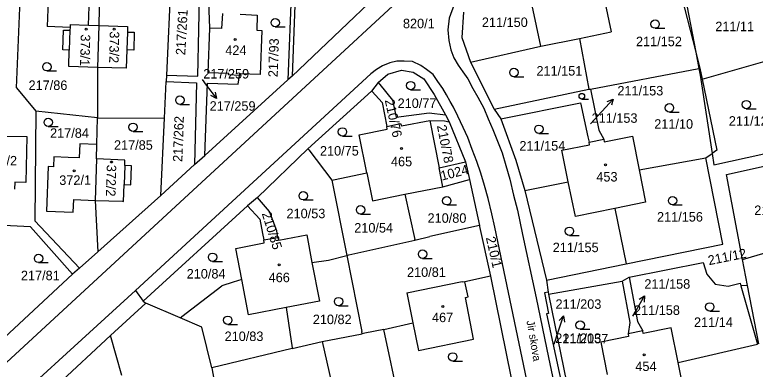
# Model space of a CAD drawing. Extents: x -735249 to -729401, y -1124843 to -1121828.
# Drawn here: x -733320.2 to -733187.6, y -1123369.5 to -1123306 of the extents above; entities that cross this region are included whole.
import ezdxf

# ---------------------------------------------------------------- set-up
doc = ezdxf.new("R2010")
doc.units = 0
for name, color, linetype in [('Vrstva 1', 7, 'Continuous'), ('Vrstva 15', 7, 'Continuous'), ('Vrstva 16', 7, 'Continuous'), ('Vrstva 18', 7, 'Continuous'), ('Vrstva 19', 7, 'Continuous'), ('Vrstva 25', 7, 'Continuous'), ('Vrstva 4', 7, 'Continuous')]:
    doc.layers.add(name, color=color, linetype=linetype)

msp = doc.modelspace()

# ---------------------------------------------------------------- linework, layer by layer
at = {"layer": 'Vrstva 1'}
for points in [[(-733176.48, -1123234.11), (-733421.95, -1123460.73)], [(-733246.96, -1123294.45), (-733270.56, -1123316.95)], [(-733319.92, -1123319.08), (-733318.98, -1123296.05)], [(-733304.92, -1123295.8), (-733305.16, -1123307.9)], [(-733292.24, -1123299.78), (-733293.05, -1123316.76)], [(-733287.46, -1123316.94), (-733287.08, -1123300.19)], [(-733285.28, -1123308.37), (-733285.56, -1123300.43)], [(-733226.02, -1123311.59), (-733228.49, -1123299.79)], [(-733314.2, -1123301.83), (-733314.43, -1123308.08)], [(-733269.95, -1123301.03), (-733270.56, -1123316.95)], [(-733200.47, -1123301.15), (-733198.27, -1123312.64)], [(-733307, -1123307.86), (-733306.82, -1123302.77)], [(-733241.55, -1123304.11), (-733242.41, -1123306.6)], [(-733214.46, -1123303.98), (-733213.4, -1123309.02)], [(-733283, -1123305.74), (-733283.19, -1123308.43)], [(-733279.86, -1123305.89), (-733276.83, -1123306.04)], [(-733276.83, -1123306.04), (-733276.89, -1123308.7)], [(-733239.88, -1123305.53), (-733240.16, -1123310.03)], [(-733242.41, -1123306.6), (-733242.65, -1123308.65)], [(-733310.31, -1123308.23), (-733314.43, -1123308.08)], [(-733311.64, -1123312.25), (-733311.52, -1123308.7)], [(-733311.52, -1123308.7), (-733310.33, -1123308.74)], [(-733310.31, -1123308.23), (-733310.33, -1123308.74)], [(-733307, -1123307.86), (-733305.16, -1123307.9)], [(-733305.16, -1123307.9), (-733305.41, -1123315.41)], [(-733305.16, -1123307.9), (-733300.02, -1123308.06)], [(-733300.02, -1123308.06), (-733300.05, -1123309.07)], [(-733285.61, -1123316.37), (-733285.28, -1123308.37)], [(-733283.19, -1123308.43), (-733285.28, -1123308.37)], [(-733276.89, -1123308.7), (-733275.98, -1123308.77)], [(-733275.98, -1123308.77), (-733276.29, -1123316.68)], [(-733242.65, -1123308.65), (-733242.47, -1123310.58)], [(-733300.05, -1123309.07), (-733298.81, -1123309.11)], [(-733298.81, -1123309.11), (-733298.91, -1123312.29)], [(-733240.16, -1123310.03), (-733238.59, -1123314.49)], [(-733219.09, -1123310.21), (-733213.4, -1123309.02)], [(-733242.47, -1123310.58), (-733242.1, -1123312.26)], [(-733226.02, -1123311.59), (-733219.09, -1123310.21)], [(-733219.09, -1123310.21), (-733217.39, -1123319.27)], [(-733310.45, -1123312.3), (-733311.64, -1123312.25)], [(-733310.56, -1123315.25), (-733310.45, -1123312.3)], [(-733300.15, -1123312.25), (-733300.25, -1123315.56)], [(-733298.91, -1123312.29), (-733300.15, -1123312.25)], [(-733242.1, -1123312.26), (-733241.58, -1123313.71)], [(-733238.59, -1123314.49), (-733226.02, -1123311.59)], [(-733198.27, -1123312.64), (-733197.71, -1123315.59)], [(-733241.58, -1123313.71), (-733240.8, -1123314.99)], [(-733197.13, -1123317.5), (-733184.96, -1123314.05)], [(-733305.41, -1123315.41), (-733310.56, -1123315.25)], [(-733305.41, -1123315.41), (-733305.4, -1123324.43)], [(-733300.25, -1123315.56), (-733305.41, -1123315.41)], [(-733254.36, -1123315.09), (-733255.46, -1123315.78)], [(-733253.07, -1123314.57), (-733254.36, -1123315.09)], [(-733251.77, -1123314.3), (-733253.07, -1123314.57)], [(-733250.49, -1123314.3), (-733251.77, -1123314.3)], [(-733248.99, -1123314.35), (-733250.49, -1123314.3)], [(-733247.51, -1123315.04), (-733248.99, -1123314.35)], [(-733246.45, -1123315.77), (-733247.51, -1123315.04)], [(-733240.8, -1123314.99), (-733239.95, -1123316.19)], [(-733238.59, -1123314.49), (-733234.37, -1123322.85)], [(-733298.58, -1123355.36), (-733256.42, -1123316.58)], [(-733281.9, -1123316.51), (-733285.61, -1123316.37)], [(-733281.93, -1123316.73), (-733281.9, -1123316.51)], [(-733279.99, -1123316.87), (-733281.93, -1123316.73)], [(-733276.29, -1123316.68), (-733280, -1123316.56)], [(-733280, -1123316.56), (-733279.99, -1123316.87)], [(-733255.46, -1123315.78), (-733256.42, -1123316.58)], [(-733255.14, -1123318.08), (-733253.38, -1123316.63)], [(-733253.38, -1123316.63), (-733250.97, -1123315.87)], [(-733250.97, -1123315.87), (-733248.87, -1123316.24)], [(-733248.87, -1123316.24), (-733246.98, -1123317.44)], [(-733245.26, -1123316.67), (-733246.45, -1123315.77)], [(-733244.43, -1123317.91), (-733245.26, -1123316.67)], [(-733239.95, -1123316.19), (-733239.09, -1123317.45)], [(-733217.09, -1123319.31), (-733197.71, -1123315.59)], [(-733197.71, -1123315.59), (-733197.54, -1123316.48)], [(-733197.54, -1123316.48), (-733197.37, -1123317.57)], [(-733293.42, -1123324.47), (-733293.11, -1123317.93)], [(-733293.05, -1123316.76), (-733293.11, -1123317.93)], [(-733293.11, -1123317.93), (-733287.67, -1123318.17)], [(-733293.05, -1123316.76), (-733287.46, -1123316.94)], [(-733286.2, -1123331.17), (-733271.29, -1123317.62)], [(-733280.22, -1123318.38), (-733279.99, -1123316.87)], [(-733270.56, -1123316.95), (-733271.29, -1123317.62)], [(-733255.14, -1123318.08), (-733256.33, -1123319.63)], [(-733255.14, -1123318.08), (-733254.84, -1123318.46)], [(-733246.98, -1123317.44), (-733245.08, -1123320.23)], [(-733243.56, -1123319.18), (-733244.43, -1123317.91)], [(-733239.09, -1123317.45), (-733238.16, -1123319.15)], [(-733197.37, -1123317.57), (-733197.13, -1123317.5)], [(-733197.37, -1123317.57), (-733195.32, -1123330.82)], [(-733319.92, -1123319.08), (-733316.43, -1123323.25)], [(-733287.67, -1123318.17), (-733288.01, -1123332.81)], [(-733286.2, -1123331.17), (-733285.68, -1123318.23)], [(-733285.68, -1123318.23), (-733280.22, -1123318.38)], [(-733254.84, -1123318.46), (-733252.57, -1123321.26)], [(-733242.87, -1123320.33), (-733243.56, -1123319.18)], [(-733238.16, -1123319.15), (-733237.28, -1123320.75)], [(-733234.37, -1123322.85), (-733217.39, -1123319.27)], [(-733217.39, -1123319.27), (-733217.09, -1123319.31)], [(-733217.09, -1123319.31), (-733215.64, -1123326.64)], [(-733256.33, -1123319.63), (-733267.71, -1123329.97)], [(-733256.33, -1123319.63), (-733256.23, -1123319.74)], [(-733256.23, -1123319.74), (-733254.39, -1123321.71)], [(-733245.08, -1123320.23), (-733243.06, -1123323.88)], [(-733242.24, -1123321.52), (-733242.87, -1123320.33)], [(-733254.39, -1123321.71), (-733253.58, -1123325.99)], [(-733252.57, -1123321.26), (-733251.9, -1123324.29)], [(-733241.67, -1123322.54), (-733242.24, -1123321.52)], [(-733237.28, -1123320.75), (-733236.23, -1123322.7)], [(-733233.16, -1123324.62), (-733218.9, -1123321.75)], [(-733218.9, -1123321.75), (-733217.6, -1123327.84)], [(-733316.43, -1123323.25), (-733316.61, -1123342.9)], [(-733305.4, -1123324.43), (-733316.43, -1123323.25)], [(-733240.85, -1123324.13), (-733241.67, -1123322.54)], [(-733236.23, -1123322.7), (-733235.43, -1123324.62)], [(-733234.37, -1123322.85), (-733233.16, -1123324.62)], [(-733305.52, -1123329.21), (-733305.4, -1123324.43)], [(-733305.4, -1123324.43), (-733293.42, -1123324.47)], [(-733294.07, -1123338.32), (-733293.42, -1123324.47)], [(-733251.9, -1123324.29), (-733246.03, -1123323.53)], [(-733246.03, -1123323.53), (-733243.06, -1123323.88)], [(-733243.06, -1123323.88), (-733242.44, -1123325.14)], [(-733239.93, -1123326.14), (-733240.85, -1123324.13)], [(-733235.43, -1123324.62), (-733234.6, -1123326.51)], [(-733233.16, -1123324.62), (-733230.48, -1123332.04)], [(-733253.58, -1123325.99), (-733251.15, -1123325.47)], [(-733253.55, -1123326.44), (-733253.58, -1123325.99)], [(-733251.15, -1123325.47), (-733250.94, -1123325.89)], [(-733250.94, -1123325.89), (-733245.91, -1123324.89)], [(-733245.91, -1123324.89), (-733244.21, -1123333.4)], [(-733245.91, -1123324.89), (-733243.28, -1123324.95)], [(-733243.28, -1123324.95), (-733242.44, -1123325.14)], [(-733242.44, -1123325.14), (-733239.49, -1123332.3)], [(-733258.56, -1123327.45), (-733253.55, -1123326.44)], [(-733239.08, -1123327.98), (-733239.93, -1123326.14)], [(-733234.6, -1123326.51), (-733233.79, -1123328.59)], [(-733215.64, -1123326.64), (-733214.72, -1123328.26)], [(-733326.7, -1123327.63), (-733318.03, -1123327.8)], [(-733318.03, -1123327.8), (-733318.25, -1123336.03)], [(-733257.17, -1123334.26), (-733258.56, -1123327.45)], [(-733238.28, -1123330.1), (-733239.08, -1123327.98)], [(-733233.79, -1123328.59), (-733232.94, -1123330.68)], [(-733217.6, -1123327.84), (-733217.33, -1123328.79)], [(-733217.33, -1123328.79), (-733214.72, -1123328.26)], [(-733214.72, -1123328.26), (-733214.63, -1123328.71)], [(-733214.63, -1123328.71), (-733209.61, -1123327.69)], [(-733209.61, -1123327.69), (-733208.41, -1123333.76)], [(-733195.01, -1123332.86), (-733171.69, -1123327.69)], [(-733308.57, -1123329.07), (-733308.69, -1123331.6)], [(-733305.52, -1123329.21), (-733308.57, -1123329.07)], [(-733305.59, -1123331.75), (-733305.52, -1123329.21)], [(-733276.77, -1123338.73), (-733267.71, -1123329.97)], [(-733267.71, -1123329.97), (-733267.55, -1123330.17)], [(-733222.24, -1123330.25), (-733217.26, -1123329.24)], [(-733217.26, -1123329.24), (-733217.33, -1123328.79)], [(-733192.77, -1123334.57), (-733171.74, -1123329.94)], [(-733288.01, -1123332.81), (-733286.2, -1123331.17)], [(-733267.55, -1123330.17), (-733263.43, -1123335.59)], [(-733237.47, -1123332.25), (-733238.28, -1123330.1)], [(-733232.94, -1123330.68), (-733232.28, -1123332.95)], [(-733221.09, -1123335.88), (-733222.24, -1123330.25)], [(-733196.45, -1123331.62), (-733195.32, -1123330.82)], [(-733195.32, -1123330.82), (-733195.01, -1123332.86)], [(-733313.21, -1123331.42), (-733313.27, -1123333.2)], [(-733310.68, -1123331.51), (-733313.21, -1123331.42)], [(-733308.69, -1123331.6), (-733310.68, -1123331.51)], [(-733305.59, -1123331.75), (-733305.85, -1123339.21)], [(-733300.5, -1123331.99), (-733305.59, -1123331.75)], [(-733300.53, -1123332.98), (-733300.5, -1123331.99)], [(-733244.21, -1123333.4), (-733239.49, -1123332.3)], [(-733239.49, -1123332.3), (-733238.78, -1123335.47)], [(-733236.74, -1123334.35), (-733237.47, -1123332.25)], [(-733230.48, -1123332.04), (-733228.89, -1123337.43)], [(-733208.41, -1123333.76), (-733196.45, -1123331.62)], [(-733193.42, -1123347.05), (-733196.45, -1123331.62)], [(-733314.22, -1123333.16), (-733314.51, -1123341.16)], [(-733313.27, -1123333.2), (-733314.22, -1123333.16)], [(-733299.31, -1123333.02), (-733300.53, -1123332.98)], [(-733299.42, -1123336.42), (-733299.31, -1123333.02)], [(-733294.07, -1123338.32), (-733288.01, -1123332.81)], [(-733243.53, -1123336.77), (-733244.21, -1123333.4)], [(-733232.28, -1123332.95), (-733231.58, -1123335.43)], [(-733208.41, -1123333.76), (-733207.26, -1123339.55)], [(-733263.15, -1123335.53), (-733257.17, -1123334.26)], [(-733257.17, -1123334.26), (-733256.15, -1123339.28)], [(-733236.11, -1123336.53), (-733236.74, -1123334.35)], [(-733189.88, -1123349.78), (-733192.77, -1123334.57)], [(-733320.21, -1123335.98), (-733320.24, -1123337.21)], [(-733318.25, -1123336.03), (-733320.21, -1123335.98)], [(-733300.74, -1123339.39), (-733300.64, -1123336.38)], [(-733300.64, -1123336.38), (-733299.42, -1123336.42)], [(-733263.43, -1123335.59), (-733263.15, -1123335.53)], [(-733263.43, -1123335.59), (-733260.73, -1123349.08)], [(-733243.53, -1123336.77), (-733238.78, -1123335.47)], [(-733238.78, -1123335.47), (-733237, -1123343.72)], [(-733235.46, -1123338.88), (-733236.11, -1123336.53)], [(-733231.58, -1123335.43), (-733230.89, -1123338.28)], [(-733228.89, -1123337.43), (-733221.09, -1123335.88)], [(-733219.8, -1123342.12), (-733221.09, -1123335.88)], [(-733250.34, -1123338.13), (-733243.53, -1123336.77)], [(-733228.89, -1123337.43), (-733224.97, -1123353.48)], [(-733309.75, -1123341.33), (-733309.67, -1123339.07)], [(-733309.67, -1123339.07), (-733305.85, -1123339.21)], [(-733305.85, -1123339.21), (-733305.35, -1123348.42)], [(-733305.85, -1123339.21), (-733300.94, -1123339.38)], [(-733305.35, -1123348.42), (-733294.07, -1123338.32)], [(-733276.77, -1123338.73), (-733278.52, -1123340.22)], [(-733274.6, -1123341.18), (-733276.77, -1123338.73)], [(-733256.15, -1123339.28), (-733250.34, -1123338.13)], [(-733250.34, -1123338.13), (-733248.57, -1123346.23)], [(-733234.78, -1123341.6), (-733235.46, -1123338.88)], [(-733230.89, -1123338.28), (-733230.17, -1123340.99)], [(-733300.94, -1123339.38), (-733300.74, -1123339.39)], [(-733297.22, -1123357.25), (-733278.52, -1123340.22)], [(-733276.35, -1123342.57), (-733278.52, -1123340.22)], [(-733207.26, -1123339.55), (-733212.72, -1123340.66)], [(-733314.51, -1123341.16), (-733309.75, -1123341.33)], [(-733273.3, -1123344.66), (-733274.6, -1123341.18)], [(-733234.22, -1123344.02), (-733234.78, -1123341.6)], [(-733230.17, -1123340.99), (-733229.26, -1123345.3)], [(-733212.72, -1123340.66), (-733219.8, -1123342.12)], [(-733212.72, -1123340.66), (-733210.72, -1123350.59)], [(-733316.61, -1123342.9), (-733308.65, -1123351.38)], [(-733276.35, -1123342.57), (-733275.84, -1123345.16)], [(-733317.41, -1123343.95), (-733327.06, -1123343.49)], [(-733309.87, -1123352.42), (-733317.41, -1123343.95)], [(-733237, -1123343.72), (-733245.87, -1123345.68)], [(-733237, -1123343.72), (-733236.96, -1123343.87)], [(-733236.96, -1123343.87), (-733235.04, -1123352.8)], [(-733223.61, -1123394.81), (-733234.22, -1123344.02)], [(-733275.84, -1123345.16), (-733275.61, -1123346.29)], [(-733275.61, -1123346.29), (-733273.12, -1123345.86)], [(-733273.12, -1123345.86), (-733273.3, -1123344.66)], [(-733273.12, -1123345.86), (-733272.94, -1123346.34)], [(-733272.94, -1123346.34), (-733267.94, -1123345.38)], [(-733267.94, -1123345.38), (-733266.99, -1123350.33)], [(-733248.55, -1123346.33), (-733245.87, -1123345.68)], [(-733229.26, -1123345.3), (-733226.85, -1123356.66)], [(-733280.61, -1123347.82), (-733275.57, -1123346.85)], [(-733275.57, -1123346.85), (-733275.61, -1123346.29)], [(-733260.38, -1123349), (-733248.55, -1123346.33)], [(-733248.55, -1123346.33), (-733248.57, -1123346.23)], [(-733210.72, -1123350.59), (-733193.42, -1123347.05)], [(-733189.88, -1123349.78), (-733178.39, -1123346.41)], [(-733308.65, -1123351.38), (-733305.35, -1123348.42)], [(-733279.54, -1123353.39), (-733280.61, -1123347.82)], [(-733264.02, -1123349.94), (-733260.73, -1123349.08)], [(-733260.73, -1123349.08), (-733260.38, -1123349)], [(-733260.73, -1123349.08), (-733258.07, -1123362.72)], [(-733188.98, -1123354.49), (-733189.88, -1123349.78)], [(-733266.99, -1123350.33), (-733264.02, -1123349.94)], [(-733266.99, -1123350.33), (-733265.66, -1123357.26)], [(-733224.97, -1123353.48), (-733210.72, -1123350.59)], [(-733210.18, -1123352.96), (-733196.93, -1123350.32)], [(-733196.93, -1123350.32), (-733196.3, -1123352.45)], [(-733309.87, -1123352.42), (-733328.23, -1123369.43)], [(-733308.65, -1123351.38), (-733309.87, -1123352.42)], [(-733196.3, -1123352.45), (-733194.78, -1123354.23)], [(-733281.09, -1123353.86), (-733283.13, -1123354.5)], [(-733279.54, -1123353.39), (-733281.09, -1123353.86)], [(-733278.34, -1123359.7), (-733279.54, -1123353.39)], [(-733249.99, -1123355.78), (-733240.11, -1123353.77)], [(-733240.08, -1123353.89), (-733240.11, -1123353.77)], [(-733239.59, -1123353.79), (-733240.08, -1123353.89)], [(-733235.04, -1123352.8), (-733239.59, -1123353.79)], [(-733239.03, -1123356.5), (-733239.59, -1123353.79)], [(-733235.04, -1123352.8), (-733231.34, -1123371.07)], [(-733224.97, -1123353.48), (-733224.67, -1123355.64)], [(-733224.62, -1123356), (-733211.43, -1123353.66)], [(-733211.43, -1123353.66), (-733210.18, -1123352.96)], [(-733211.43, -1123353.66), (-733210.05, -1123361.12)], [(-733210.18, -1123352.96), (-733208.68, -1123360.89)], [(-733290.28, -1123360.02), (-733283.13, -1123354.5)], [(-733194.78, -1123354.23), (-733192.47, -1123354.6)], [(-733192.47, -1123354.6), (-733190.3, -1123354.06)], [(-733190.3, -1123354.06), (-733190.17, -1123354.53)], [(-733188.98, -1123354.49), (-733190.17, -1123354.53)], [(-733186.98, -1123364.9), (-733188.98, -1123354.49)], [(-733328.19, -1123382.35), (-733298.58, -1123355.36)], [(-733298.58, -1123355.36), (-733297.22, -1123357.25)], [(-733249.99, -1123355.78), (-733248.9, -1123361.16)], [(-733239.51, -1123356.6), (-733239.03, -1123356.5)], [(-733224.67, -1123355.64), (-733225.33, -1123355.76)], [(-733225.33, -1123355.76), (-733224.64, -1123359.46)], [(-733224.67, -1123355.64), (-733224.62, -1123356)], [(-733224.62, -1123356), (-733221.34, -1123372.07)], [(-733303.07, -1123363.44), (-733296.76, -1123357.65)], [(-733297.22, -1123357.25), (-733296.76, -1123357.65)], [(-733290.61, -1123360.28), (-733296.76, -1123357.65)], [(-733265.66, -1123357.26), (-733271.6, -1123358.4)], [(-733238.04, -1123364.08), (-733239.51, -1123356.6)], [(-733226.85, -1123356.66), (-733224.62, -1123367.34)], [(-733271.6, -1123358.4), (-733278.34, -1123359.7)], [(-733271.6, -1123358.4), (-733270.55, -1123365.61)], [(-733290.61, -1123360.28), (-733290.28, -1123360.02)], [(-733286.72, -1123361.94), (-733290.61, -1123360.28)], [(-733224.64, -1123359.46), (-733224.96, -1123359.52)], [(-733224.96, -1123359.52), (-733222.24, -1123372.28)], [(-733254.13, -1123362.32), (-733248.9, -1123361.16)], [(-733248.9, -1123361.16), (-733247.9, -1123366.08)], [(-733210.05, -1123361.12), (-733210.34, -1123363.13)], [(-733208.68, -1123360.89), (-733207.74, -1123362.6)], [(-733284.95, -1123369.19), (-733286.72, -1123361.94)], [(-733265.15, -1123364.48), (-733257.99, -1123363.11)], [(-733257.99, -1123363.11), (-733258.07, -1123362.72)], [(-733257.55, -1123363.02), (-733257.99, -1123363.11)], [(-733254.13, -1123362.32), (-733257.55, -1123363.02)], [(-733251.33, -1123375.49), (-733254.13, -1123362.32)], [(-733207.74, -1123362.6), (-733210.34, -1123363.13)], [(-733210.34, -1123363.13), (-733210.3, -1123363.57)], [(-733207.65, -1123363.04), (-733207.74, -1123362.6)], [(-733202.64, -1123362.02), (-733207.65, -1123363.04)], [(-733201.41, -1123368.23), (-733202.64, -1123362.02)], [(-733312.57, -1123372.27), (-733303.07, -1123363.44)], [(-733301.07, -1123370.61), (-733303.07, -1123363.44)], [(-733270.52, -1123365.76), (-733265.15, -1123364.48)], [(-733265.15, -1123364.48), (-733263.49, -1123371.88)], [(-733247.9, -1123366.08), (-733238.04, -1123364.08)], [(-733210.3, -1123363.57), (-733215.26, -1123364.59)], [(-733270.52, -1123365.76), (-733284.95, -1123369.19)], [(-733270.55, -1123365.61), (-733270.52, -1123365.76)], [(-733215.26, -1123364.59), (-733214.11, -1123370.42)], [(-733201.41, -1123368.23), (-733187.2, -1123364.95)], [(-733224.62, -1123367.34), (-733220.18, -1123388.69)], [(-733200.3, -1123373.87), (-733201.41, -1123368.23)], [(-733284.95, -1123369.19), (-733282.33, -1123383.58)]]:
    msp.add_lwpolyline(points, dxfattribs=at)
at = {"layer": 'Vrstva 16'}
for points in [[(-733286.66, -1123317.59), (-733285.92, -1123318.56)], [(-733217.11, -1123325.52), (-733215.09, -1123323.32)], [(-733209.51, -1123359.93), (-733208.94, -1123358.92)], [(-733223.62, -1123364.95), (-733222.89, -1123362.76)]]:
    msp.add_lwpolyline(points, dxfattribs=at)
at = {"layer": 'Vrstva 25'}
for points in [[(-733273.57, -1123308.14), (-733271.82, -1123308.14)], [(-733205.53, -1123308.39), (-733203.78, -1123308.39)], [(-733314.47, -1123316.03), (-733312.72, -1123316.03)], [(-733230.82, -1123317.06), (-733229.07, -1123317.06)], [(-733285.92, -1123318.56), (-733284.103, -1123320.946)], [(-733284.311, -1123319.847), (-733284.103, -1123320.946), (-733285.106, -1123320.453)], [(-733249.32, -1123319.41), (-733247.57, -1123319.41)], [(-733290.65, -1123322.02), (-733288.9, -1123322.02)], [(-733218.66, -1123321.06), (-733217.487, -1123321.06)], [(-733215.09, -1123323.32), (-733213.06, -1123321.112)], [(-733214.105, -1123321.51), (-733213.06, -1123321.112), (-733213.369, -1123322.187)], [(-733189.2, -1123322.8), (-733187.45, -1123322.8)], [(-733202.98, -1123323.39), (-733201.23, -1123323.39)], [(-733314.22, -1123325.99), (-733312.47, -1123325.99)], [(-733299.04, -1123326.86), (-733297.29, -1123326.86)], [(-733226.35, -1123327.22), (-733224.6, -1123327.22)], [(-733261.53, -1123327.7), (-733259.78, -1123327.7)], [(-733268.55, -1123339.13), (-733266.8, -1123339.13)], [(-733242.85, -1123340.03), (-733241.1, -1123340.03)], [(-733202.41, -1123340.02), (-733200.66, -1123340.02)], [(-733258.28, -1123341.66), (-733256.53, -1123341.66)], [(-733220.88, -1123345.49), (-733219.13, -1123345.49)], [(-733247.19, -1123349.6), (-733245.44, -1123349.6)], [(-733315.96, -1123350.36), (-733314.21, -1123350.36)], [(-733284.79, -1123350.15), (-733283.04, -1123350.15)], [(-733208.94, -1123358.92), (-733207.459, -1123356.312)], [(-733208.387, -1123356.935), (-733207.459, -1123356.312), (-733207.518, -1123357.428)], [(-733262.23, -1123358.09), (-733260.48, -1123358.09)], [(-733195.74, -1123359.05), (-733193.99, -1123359.05)], [(-733222.89, -1123362.76), (-733221.934, -1123359.917)], [(-733222.726, -1123360.705), (-733221.934, -1123359.917), (-733221.779, -1123361.024)], [(-733282.08, -1123361.43), (-733280.33, -1123361.43)], [(-733218.96, -1123362.3), (-733217.21, -1123362.3)], [(-733241.78, -1123368), (-733240.03, -1123368)]]:
    msp.add_lwpolyline(points, dxfattribs=at)
for centre, radius in [((-733273.57, -1123307.39), 0.75), ((-733205.53, -1123307.64), 0.75), ((-733307.45, -1123308.57), 0.175), ((-733302.4, -1123308.55), 0.175), ((-733280.73, -1123310.38), 0.175), ((-733314.47, -1123315.28), 0.75), ((-733230.82, -1123316.31), 0.75), ((-733249.32, -1123318.66), 0.75), ((-733290.65, -1123321.27), 0.75), ((-733218.66, -1123320.558), 0.503), ((-733202.98, -1123322.64), 0.75), ((-733189.2, -1123322.05), 0.75), ((-733314.22, -1123325.24), 0.75), ((-733299.04, -1123326.11), 0.75), ((-733226.35, -1123326.47), 0.75), ((-733261.53, -1123326.95), 0.75), ((-733250.94, -1123329.93), 0.175), ((-733302.89, -1123332.34), 0.175), ((-733214.41, -1123332.84), 0.175), ((-733309.56, -1123333.91), 0.175), ((-733268.55, -1123338.38), 0.75), ((-733242.85, -1123339.28), 0.75), ((-733202.41, -1123339.27), 0.75), ((-733258.28, -1123340.91), 0.75), ((-733220.88, -1123344.74), 0.75), ((-733247.19, -1123348.85), 0.75), ((-733315.96, -1123349.61), 0.75), ((-733284.79, -1123349.4), 0.75), ((-733272.85, -1123350.77), 0.175), ((-733262.23, -1123357.34), 0.75), ((-733195.74, -1123358.3), 0.75), ((-733243.56, -1123358.22), 0.175), ((-733282.08, -1123360.68), 0.75), ((-733218.96, -1123361.55), 0.75), ((-733241.78, -1123367.25), 0.75), ((-733207.51, -1123366.9), 0.175)]:
    msp.add_circle(centre, radius, dxfattribs=at)
at = {"layer": 'Vrstva 4'}
for points in [[(-733201.3, -1123300.76), (-733198.27, -1123312.64)], [(-733270.64, -1123300.98), (-733271.29, -1123317.62)], [(-733310.33, -1123308.74), (-733310.45, -1123312.3)], [(-733310.29, -1123307.74), (-733310.31, -1123308.23)], [(-733310.29, -1123307.74), (-733307, -1123307.86)], [(-733300.05, -1123309.07), (-733300.15, -1123312.25)], [(-733198.27, -1123312.64), (-733197.53, -1123315.55)], [(-733197.71, -1123315.59), (-733197.53, -1123315.55)], [(-733197.53, -1123315.55), (-733197.13, -1123317.5)], [(-733197.13, -1123317.5), (-733194.49, -1123330.23)], [(-733194.49, -1123330.23), (-733195.32, -1123330.82)], [(-733300.53, -1123332.98), (-733300.64, -1123336.38)], [(-733190.17, -1123354.53), (-733187.2, -1123364.95)]]:
    msp.add_lwpolyline(points, dxfattribs=at)

# ---------------------------------------------------------------- texts
at = {"layer": 'Vrstva 15'}
msp.add_text('Jir\xa0skova', height=1.4, rotation=279.80223, dxfattribs=at).set_placement((-733228.569, -1123360.833))
at = {"layer": 'Vrstva 16'}
for s, p in [('820/1', (-733250.698, -1123308.38)), ('211/153', (-733212.29, -1123320.42)), ('217/259', (-733285.32, -1123323.16)), ('211/158', (-733207.46, -1123355.04)), ('211/203', (-733223.38, -1123358.64))]:
    msp.add_text(s, height=1.7, dxfattribs=at).set_placement(p)
at = {"layer": 'Vrstva 18'}
for s, rotation, p in [('217/261', 86.80069, (-733289.698, -1123313.25)), ('217/93', 88.2007, (-733273.133, -1123317.174)), ('210/76', 282.30224, (-733253.962, -1123321.282)), ('217/262', 88.0007, (-733290.212, -1123332.354)), ('210/78', 281.20224, (-733244.625, -1123325.857)), ('1024', 14.30011, (-733243.716, -1123335.682)), ('210/85', 287.40229, (-733276, -1123341.561)), ('210/1', 282.90225, (-733235.861, -1123345.9)), ('211/12', 11.30009, (-733195.884, -1123350.835))]:
    msp.add_text(s, height=1.7, rotation=rotation, dxfattribs=at).set_placement(p)
for s, p in [('211/150', (-733236.56, -1123308.16)), ('211/11', (-733194.76, -1123308.91)), ('211/152', (-733208.96, -1123311.6)), ('211/151', (-733226.79, -1123316.86)), ('217/259', (-733286.46, -1123317.39)), ('217/86', (-733317.75, -1123319.44)), ('210/77', (-733251.65, -1123322.66)), ('211/153', (-733216.91, -1123325.32)), ('211/10', (-733205.69, -1123326.38)), ('211/126', (-733192.33, -1123325.84)), ('217/84', (-733313.9, -1123328.01)), ('217/85', (-733302.45, -1123330.15)), ('211/154', (-733229.84, -1123330.29)), ('210/75', (-733265.56, -1123331.19)), ('210/53', (-733271.55, -1123342.41)), ('211/15', (-733187.78, -1123341.84)), ('210/80', (-733246.29, -1123343.23)), ('211/156', (-733205.19, -1123343.01)), ('210/54', (-733259.42, -1123344.98)), ('211/155', (-733223.87, -1123348.49)), ('210/81', (-733249.97, -1123352.92)), ('217/81', (-733319.12, -1123353.52)), ('210/84', (-733289.43, -1123353.21)), ('211/158', (-733209.31, -1123359.73)), ('210/82', (-733266.84, -1123361.38)), ('211/14', (-733198.57, -1123361.88)), ('210/83', (-733282.64, -1123364.41)), ('211/203', (-733223.42, -1123364.75)), ('211/157', (-733222.14, -1123364.83))]:
    msp.add_text(s, height=1.7, dxfattribs=at).set_placement(p)
at = {"layer": 'Vrstva 19'}
for s, rotation, p in [('373/1', 268.60214, (-733308.395, -1123309.464)), ('373/2', 268.80214, (-733303.205, -1123308.924)), ('372/2', 268.40213, (-733303.736, -1123332.815)), ('372/1', 0.5, (-733312.242, -1123336.459))]:
    msp.add_text(s, height=1.7, rotation=rotation, dxfattribs=at).set_placement(p)
for s, p in [('424', (-733282.51, -1123313.17)), ('374/2', (-733325.5, -1123332.96)), ('465', (-733252.84, -1123333.11)), ('453', (-733216.06, -1123335.84)), ('466', (-733274.75, -1123353.87)), ('467', (-733245.49, -1123361.03)), ('454', (-733209.07, -1123369.78))]:
    msp.add_text(s, height=1.7, dxfattribs=at).set_placement(p)

doc.saveas('drawing.dxf')
